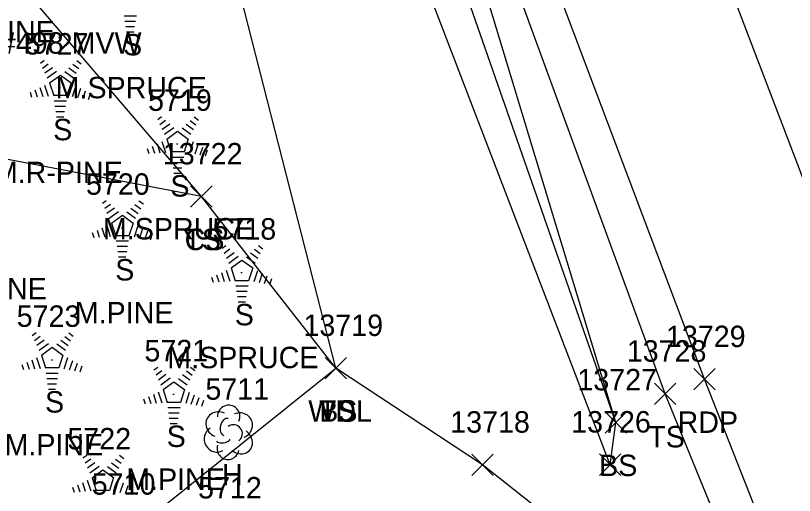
# Model space of a CAD drawing. Extents: x 1439173 to 1457902, y 641926 to 659889.
# Drawn here: x 1446683.7 to 1446756.5, y 652195.7 to 652240.5 of the extents above; entities that cross this region are included whole.
import ezdxf

# ---------------------------------------------------------------- set-up
doc = ezdxf.new("R2010")
doc.units = 0
for name, color, linetype in [('L_A', 7, 'Continuous'), ('L_C', 7, 'Continuous'), ('L_I', 7, 'Continuous'), ('L_TIC', 7, 'Continuous'), ('LAWA', 7, 'Continuous'), ('LELB', 7, 'Continuous'), ('LTC', 7, 'Continuous'), ('LTD', 7, 'Continuous'), ('M_C', 7, 'Continuous'), ('P_A', 7, 'Continuous'), ('P_I', 7, 'Continuous'), ('P_TIC', 7, 'Continuous'), ('PET', 7, 'Continuous'), ('PRC', 7, 'Continuous')]:
    doc.layers.add(name, color=color, linetype=linetype)

msp = doc.modelspace()

# ---------------------------------------------------------------- linework, layer by layer
at = {"layer": 'L_TIC'}
for points in [[(1446700.071, 652222.587), (1446702.071, 652224.587)], [(1446702.071, 652222.587), (1446700.071, 652224.587)], [(1446700.071, 652222.587), (1446702.071, 652224.587)], [(1446702.071, 652222.587), (1446700.071, 652224.587)], [(1446712.636, 652206.575), (1446714.636, 652208.575)], [(1446714.636, 652206.575), (1446712.636, 652208.575)], [(1446712.636, 652206.575), (1446714.636, 652208.575)], [(1446714.636, 652206.575), (1446712.636, 652208.575)], [(1446712.636, 652206.575), (1446714.636, 652208.575)], [(1446714.636, 652206.575), (1446712.636, 652208.575)], [(1446743.391, 652204.176), (1446745.391, 652206.176)], [(1446745.391, 652204.176), (1446743.391, 652206.176)], [(1446738.774, 652201.499), (1446740.774, 652203.499)], [(1446740.774, 652201.499), (1446738.774, 652203.499)], [(1446738.774, 652201.499), (1446740.774, 652203.499)], [(1446740.774, 652201.499), (1446738.774, 652203.499)], [(1446726.334, 652197.555), (1446728.334, 652199.555)], [(1446728.334, 652197.555), (1446726.334, 652199.555)], [(1446738.252, 652197.564), (1446740.252, 652199.564)], [(1446740.252, 652197.564), (1446738.252, 652199.564)], [(1446738.252, 652197.564), (1446740.252, 652199.564)], [(1446740.252, 652197.564), (1446738.252, 652199.564)]]:
    msp.add_lwpolyline(points, dxfattribs=at)
at = {"layer": 'LAWA'}
msp.add_lwpolyline([(1446798.985, 651956.034), (1446799.94, 651974.95), (1446784.665, 651988.248), (1446777.364, 652036.107), (1446755.42, 652094.261), (1446749.19, 652123.041), (1446708.764, 652128.85), (1446690.522, 652138.979), (1446668.358, 652149.774), (1446664.293, 652162.854), (1446686.677, 652185.996), (1446713.636, 652207.575), (1446703.336, 652247.881), (1446691.175, 652278.144), (1446693.276, 652292.674), (1446695.104, 652307.217), (1446694.545, 652317.101), (1446676.661, 652353.65), (1446658.806, 652413.41)], dxfattribs=at)
at = {"layer": 'LELB'}
for points in [[(1446829.267, 651974.701), (1446827.665, 651986.584), (1446823.425, 652003.482), (1446805.03, 652051.264), (1446789.262, 652093.332), (1446764.581, 652155.785), (1446744.391, 652205.176), (1446727.319, 652251.786), (1446714.194, 652285.078), (1446699.79, 652323.478), (1446687.492, 652358.336), (1446665.366, 652415.935)], [(1446739.774, 652202.499), (1446725.019, 652251.224), (1446712.063, 652284.282), (1446696.65, 652317.643), (1446676.661, 652353.65)], [(1446739.252, 652198.564), (1446739.774, 652202.499), (1446723.004, 652250.574), (1446709.148, 652284.218), (1446694.545, 652317.101)], [(1446739.252, 652198.564), (1446719.556, 652249.879), (1446706.042, 652282.681), (1446695.104, 652307.217)], [(1446713.636, 652207.575), (1446701.071, 652223.587), (1446680.979, 652247.087), (1446636.452, 652267.729), (1446625.306, 652279.045), (1446618.052, 652298.923)], [(1446701.071, 652223.587), (1446672.694, 652228.992), (1446638.212, 652235.065)], [(1446824.209, 651970.177), (1446824.986, 651985.826), (1446821.518, 652002.788), (1446802.015, 652049.453), (1446781.776, 652093.8), (1446775.165, 652106.396), (1446755.443, 652153.063), (1446741.377, 652187.445), (1446727.334, 652198.555), (1446713.636, 652207.575)]]:
    msp.add_lwpolyline(points, dxfattribs=at)
at = {"layer": 'LTC'}
for p, q in [((1446695.006, 652240.42), (1446693.861, 652240.42)), ((1446694.922, 652239.92), (1446693.934, 652239.92)), ((1446694.838, 652239.42), (1446694.007, 652239.42)), ((1446694.755, 652238.92), (1446694.08, 652238.92)), ((1446686.042, 652236.047), (1446686.396, 652236.304)), ((1446689.44, 652236.287), (1446689.859, 652235.983)), ((1446686.251, 652235.581), (1446686.78, 652235.966)), ((1446686.461, 652235.116), (1446687.165, 652235.627)), ((1446688.698, 652235.591), (1446689.377, 652235.097)), ((1446689.069, 652235.939), (1446689.618, 652235.54)), ((1446686.67, 652234.65), (1446687.549, 652235.288)), ((1446686.895, 652234.195), (1446687.907, 652234.929)), ((1446687.907, 652234.929), (1446688.904, 652234.204)), ((1446688.327, 652235.242), (1446689.136, 652234.653)), ((1446686.895, 652234.195), (1446687.282, 652233.001)), ((1446688.904, 652234.204), (1446688.512, 652233.001)), ((1446685.53, 652233.543), (1446685.741, 652232.891)), ((1446685.985, 652233.759), (1446686.256, 652232.924)), ((1446686.44, 652233.976), (1446686.771, 652232.956)), ((1446689.341, 652233.933), (1446689.003, 652232.894)), ((1446689.786, 652233.683), (1446689.498, 652232.798)), ((1446690.23, 652233.433), (1446689.993, 652232.703)), ((1446685.074, 652233.326), (1446685.226, 652232.858)), ((1446688.512, 652233.001), (1446687.282, 652233.001)), ((1446690.675, 652233.183), (1446690.488, 652232.608)), ((1446688.474, 652232.501), (1446687.33, 652232.501)), ((1446688.39, 652232.001), (1446687.402, 652232.001)), ((1446688.307, 652231.501), (1446687.475, 652231.501)), ((1446688.223, 652231.001), (1446687.548, 652231.001)), ((1446696.993, 652230.79), (1446697.348, 652231.048)), ((1446697.203, 652230.325), (1446697.732, 652230.709)), ((1446700.02, 652230.682), (1446700.57, 652230.283)), ((1446700.391, 652231.031), (1446700.81, 652230.726)), ((1446697.412, 652229.859), (1446698.116, 652230.37)), ((1446697.622, 652229.393), (1446698.5, 652230.031)), ((1446699.278, 652229.986), (1446700.088, 652229.397)), ((1446699.649, 652230.334), (1446700.328, 652229.84)), ((1446697.846, 652228.938), (1446698.858, 652229.673)), ((1446698.858, 652229.673), (1446699.855, 652228.948)), ((1446696.481, 652228.286), (1446696.693, 652227.634)), ((1446696.936, 652228.503), (1446697.208, 652227.667)), ((1446697.392, 652228.719), (1446697.723, 652227.7)), ((1446697.846, 652228.938), (1446698.233, 652227.745)), ((1446699.855, 652228.948), (1446699.464, 652227.745)), ((1446700.293, 652228.677), (1446699.955, 652227.637)), ((1446700.737, 652228.427), (1446700.45, 652227.542)), ((1446696.025, 652228.069), (1446696.178, 652227.602)), ((1446699.464, 652227.745), (1446698.233, 652227.745)), ((1446701.182, 652228.177), (1446700.945, 652227.447)), ((1446701.626, 652227.926), (1446701.439, 652227.352)), ((1446699.425, 652227.245), (1446698.281, 652227.245)), ((1446699.342, 652226.745), (1446698.353, 652226.745)), ((1446699.258, 652226.245), (1446698.426, 652226.245)), ((1446699.174, 652225.745), (1446698.499, 652225.745)), ((1446691.841, 652222.961), (1446692.196, 652223.218)), ((1446695.239, 652223.201), (1446695.658, 652222.896)), ((1446692.051, 652222.495), (1446692.58, 652222.879)), ((1446692.26, 652222.029), (1446692.964, 652222.541)), ((1446694.497, 652222.504), (1446695.176, 652222.011)), ((1446694.868, 652222.853), (1446695.418, 652222.453)), ((1446692.47, 652221.563), (1446693.348, 652222.201)), ((1446692.694, 652221.108), (1446693.706, 652221.843)), ((1446693.706, 652221.843), (1446694.703, 652221.118)), ((1446694.126, 652222.156), (1446694.936, 652221.567)), ((1446692.694, 652221.108), (1446693.081, 652219.915)), ((1446694.703, 652221.118), (1446694.312, 652219.915)), ((1446691.329, 652220.456), (1446691.541, 652219.805)), ((1446691.784, 652220.673), (1446692.056, 652219.838)), ((1446692.24, 652220.889), (1446692.571, 652219.87)), ((1446695.141, 652220.847), (1446694.803, 652219.808)), ((1446695.585, 652220.597), (1446695.298, 652219.712)), ((1446696.03, 652220.347), (1446695.793, 652219.617)), ((1446690.873, 652220.24), (1446691.026, 652219.772)), ((1446694.312, 652219.915), (1446693.081, 652219.915)), ((1446696.474, 652220.096), (1446696.287, 652219.522)), ((1446694.273, 652219.415), (1446693.129, 652219.415)), ((1446694.19, 652218.915), (1446693.201, 652218.915)), ((1446703.002, 652218.776), (1446703.356, 652219.033)), ((1446706.4, 652219.016), (1446706.819, 652218.712)), ((1446694.106, 652218.415), (1446693.274, 652218.415)), ((1446703.211, 652218.31), (1446703.74, 652218.695)), ((1446703.421, 652217.845), (1446704.124, 652218.356)), ((1446705.658, 652218.32), (1446706.337, 652217.826)), ((1446706.029, 652218.668), (1446706.578, 652218.269)), ((1446694.022, 652217.915), (1446693.347, 652217.915)), ((1446703.63, 652217.379), (1446704.509, 652218.017)), ((1446703.855, 652216.924), (1446704.867, 652217.658)), ((1446704.867, 652217.658), (1446705.864, 652216.933)), ((1446705.287, 652217.971), (1446706.096, 652217.383)), ((1446703.4, 652216.705), (1446703.731, 652215.685)), ((1446703.855, 652216.924), (1446704.242, 652215.73)), ((1446705.864, 652216.933), (1446705.472, 652215.73)), ((1446706.301, 652216.663), (1446705.963, 652215.623)), ((1446702.034, 652216.055), (1446702.186, 652215.587)), ((1446702.489, 652216.272), (1446702.701, 652215.62)), ((1446702.945, 652216.488), (1446703.216, 652215.653)), ((1446706.746, 652216.412), (1446706.458, 652215.528)), ((1446707.19, 652216.162), (1446706.953, 652215.433)), ((1446707.634, 652215.912), (1446707.448, 652215.338)), ((1446705.472, 652215.73), (1446704.242, 652215.73)), ((1446705.434, 652215.23), (1446704.289, 652215.23)), ((1446705.35, 652214.73), (1446704.362, 652214.73)), ((1446705.267, 652214.23), (1446704.435, 652214.23)), ((1446705.183, 652213.73), (1446704.508, 652213.73)), ((1446685.284, 652210.634), (1446685.639, 652210.891)), ((1446688.683, 652210.874), (1446689.102, 652210.57)), ((1446685.494, 652210.168), (1446686.023, 652210.553)), ((1446685.704, 652209.703), (1446686.407, 652210.214)), ((1446687.941, 652210.178), (1446688.62, 652209.684)), ((1446688.311, 652210.526), (1446688.861, 652210.127)), ((1446685.913, 652209.237), (1446686.791, 652209.875)), ((1446686.138, 652208.782), (1446687.149, 652209.516)), ((1446687.149, 652209.516), (1446688.146, 652208.791)), ((1446687.569, 652209.829), (1446688.379, 652209.241)), ((1446686.138, 652208.782), (1446686.525, 652207.588)), ((1446688.146, 652208.791), (1446687.755, 652207.588)), ((1446684.317, 652207.913), (1446684.469, 652207.445)), ((1446684.772, 652208.13), (1446684.984, 652207.478)), ((1446685.228, 652208.346), (1446685.499, 652207.511)), ((1446685.683, 652208.563), (1446686.014, 652207.543)), ((1446688.584, 652208.521), (1446688.246, 652207.481)), ((1446689.029, 652208.27), (1446688.741, 652207.386)), ((1446689.473, 652208.02), (1446689.236, 652207.291)), ((1446687.755, 652207.588), (1446686.525, 652207.588)), ((1446689.917, 652207.77), (1446689.731, 652207.196)), ((1446696.646, 652207.421), (1446697.001, 652207.679)), ((1446696.856, 652206.956), (1446697.385, 652207.34)), ((1446699.673, 652207.313), (1446700.223, 652206.914)), ((1446700.045, 652207.662), (1446700.464, 652207.357)), ((1446687.717, 652207.088), (1446686.572, 652207.088)), ((1446687.633, 652206.588), (1446686.645, 652206.588)), ((1446697.065, 652206.49), (1446697.769, 652207.001)), ((1446697.275, 652206.024), (1446698.153, 652206.662)), ((1446698.931, 652206.617), (1446699.741, 652206.028)), ((1446699.303, 652206.965), (1446699.982, 652206.471)), ((1446687.549, 652206.088), (1446686.718, 652206.088)), ((1446697.5, 652205.569), (1446698.511, 652206.304)), ((1446698.511, 652206.304), (1446699.508, 652205.579)), ((1446687.466, 652205.588), (1446686.791, 652205.588)), ((1446696.59, 652205.134), (1446696.861, 652204.298)), ((1446697.045, 652205.35), (1446697.376, 652204.331)), ((1446697.5, 652205.569), (1446697.887, 652204.376)), ((1446699.508, 652205.579), (1446699.117, 652204.376)), ((1446699.946, 652205.308), (1446699.608, 652204.268)), ((1446700.39, 652205.058), (1446700.103, 652204.173)), ((1446695.679, 652204.7), (1446695.831, 652204.233)), ((1446696.134, 652204.917), (1446696.346, 652204.265)), ((1446699.117, 652204.376), (1446697.887, 652204.376)), ((1446700.835, 652204.808), (1446700.598, 652204.078)), ((1446701.279, 652204.557), (1446701.093, 652203.983)), ((1446699.079, 652203.876), (1446697.934, 652203.876)), ((1446698.995, 652203.376), (1446698.007, 652203.376)), ((1446698.911, 652202.876), (1446698.08, 652202.876)), ((1446698.828, 652202.376), (1446698.153, 652202.376)), ((1446690.017, 652199.2), (1446690.372, 652199.458)), ((1446693.415, 652199.441), (1446693.834, 652199.136)), ((1446690.227, 652198.735), (1446690.756, 652199.119)), ((1446690.436, 652198.269), (1446691.14, 652198.78)), ((1446692.673, 652198.744), (1446693.352, 652198.25)), ((1446693.044, 652199.093), (1446693.594, 652198.693)), ((1446690.646, 652197.803), (1446691.524, 652198.441)), ((1446690.87, 652197.348), (1446691.882, 652198.083)), ((1446691.882, 652198.083), (1446692.879, 652197.358)), ((1446692.302, 652198.396), (1446693.111, 652197.807)), ((1446690.416, 652197.129), (1446690.747, 652196.11)), ((1446690.87, 652197.348), (1446691.257, 652196.155)), ((1446692.879, 652197.358), (1446692.488, 652196.155)), ((1446693.316, 652197.087), (1446692.979, 652196.048)), ((1446689.049, 652196.48), (1446689.202, 652196.012)), ((1446689.505, 652196.696), (1446689.717, 652196.045)), ((1446689.96, 652196.913), (1446690.232, 652196.078)), ((1446693.761, 652196.837), (1446693.474, 652195.952)), ((1446694.206, 652196.587), (1446693.969, 652195.857)), ((1446694.65, 652196.336), (1446694.463, 652195.762)), ((1446692.488, 652196.155), (1446691.257, 652196.155))]:
    msp.add_line(p, q, dxfattribs=at)
at = {"layer": 'LTD'}
msp.add_line((1446703.576, 652201.627), (1446703.576, 652201.627), dxfattribs=at)
msp.add_line((1446703.576, 652201.627), (1446703.576, 652201.627), dxfattribs=at)
msp.add_arc((1446703.622, 652203.061), 1.047, 335.52715, 180.95627, dxfattribs=at)
for centre, major_axis, ratio, start_param, end_param in [((1446702.784, 652202.294), (1.21, -0.512), 0.895232, 1.570796, 4.712389), ((1446704.617, 652202.211), (-1.141, -0.483), 0.949671, 1.570796, 4.712389), ((1446703.367, 652202.086), (-0.208, -0.792), 0.645439, 3.141593, 6.283185), ((1446704.076, 652201.461), (-0.5, 0.667), 0.989748, 3.141593, 6.283185), ((1446702.492, 652200.919), (0.584, -1.042), 0.959034, 3.141593, 6.283185), ((1446704.576, 652200.794), (-1.09, 0.792), 0.841452, 1.570796, 4.712389), ((1446703.117, 652200.877), (-0.625, -0.083), 0.423636, 0, 3.141593), ((1446703.576, 652200.127), (0.265, 1.061), 0.942809, 1.570796, 4.712389)]:
    msp.add_ellipse(centre, major_axis=major_axis, ratio=ratio, start_param=start_param, end_param=end_param, dxfattribs=at)
at = {"layer": 'P_TIC'}
for points in [[(1446747.055, 652205.534), (1446749.055, 652207.534)], [(1446749.055, 652205.534), (1446747.055, 652207.534)]]:
    msp.add_lwpolyline(points, dxfattribs=at)
at = {"layer": 'PET'}
msp.add_lwpolyline([(1446898.649, 651823.168), (1446881.546, 651866.843), (1446865.253, 651906.885), (1446845.525, 651957.528), (1446831.345, 651993.276), (1446826.606, 652005.054), (1446808.35, 652052.544), (1446791.752, 652094.512), (1446767.683, 652156.681), (1446748.055, 652206.534), (1446730.794, 652252.342), (1446717.761, 652286.323), (1446702.983, 652324.801), (1446689.852, 652359.177), (1446668.806, 652417.257)], dxfattribs=at)
at = {"layer": 'PRC'}
msp.add_lwpolyline([(1446913.061, 651827.323), (1446894.737, 651872.48), (1446878.39, 651913.936), (1446859.887, 651962.265), (1446841.146, 652009.225), (1446822.024, 652058.378), (1446805.487, 652100.503), (1446781.645, 652161.414), (1446762.52, 652211.498), (1446745.163, 652256.951), (1446732.104, 652289.928), (1446717.099, 652330.407), (1446704.534, 652363.986), (1446682.798, 652422.108)], dxfattribs=at)

# ---------------------------------------------------------------- texts
at = {"layer": 'L_A'}
for s, p in [('S', (1446693.764, 652236.757)), ('S', (1446687.232, 652228.839)), ('S', (1446698.184, 652223.582)), ('TS', (1446699.48, 652218.587)), ('CS', (1446699.512, 652218.587)), ('S', (1446693.032, 652215.752)), ('S', (1446704.192, 652211.568)), ('S', (1446686.475, 652203.426)), ('WDL', (1446711.054, 652202.575)), ('TS', (1446712.046, 652202.575)), ('BS', (1446712.077, 652202.575)), ('S', (1446697.837, 652200.213)), ('TS', (1446742.8, 652200.176)), ('BS', (1446738.215, 652197.499)), ('BS', (1446738.215, 652197.499)), ('H', (1446703.009, 652196.627))]:
    msp.add_text(s, height=2, dxfattribs=at).set_placement(p)
at = {"layer": 'L_C'}
for s, p in [('M.R-PINE', (1446675.354, 652237.98)), ('M.SPRUCE', (1446687.465, 652232.757)), ('M.R-PINE', (1446681.689, 652224.839)), ('M.SPRUCE', (1446691.884, 652219.582)), ('M.R-PINE', (1446674.606, 652213.986)), ('M.PINE', (1446689.252, 652211.752)), ('M.SPRUCE', (1446697.893, 652207.568)), ('M.PINE', (1446682.695, 652199.426)), ('M.PINE', (1446694.057, 652196.213))]:
    msp.add_text(s, height=2, dxfattribs=at).set_placement(p)
at = {"layer": 'L_I'}
for s, p in [('5727', (1446684.587, 652236.839)), ('5719', (1446696.097, 652231.582)), ('13722', (1446697.48, 652226.587)), ('13722', (1446697.48, 652226.587)), ('5720', (1446690.299, 652223.752)), ('5718', (1446702.113, 652219.568)), ('5723', (1446683.829, 652211.426)), ('13719', (1446710.605, 652210.575)), ('13719', (1446710.605, 652210.575)), ('13719', (1446710.605, 652210.575)), ('5721', (1446695.758, 652208.213)), ('13728', (1446740.8, 652208.176)), ('13727', (1446736.183, 652205.499)), ('13727', (1446736.183, 652205.499)), ('5711', (1446701.45, 652204.627)), ('13718', (1446724.311, 652201.555)), ('13726', (1446735.606, 652201.564)), ('13726', (1446735.606, 652201.564)), ('5722', (1446688.562, 652199.992)), ('5710', (1446690.836, 652195.767)), ('5712', (1446700.767, 652195.412))]:
    msp.add_text(s, height=2, dxfattribs=at).set_placement(p)
at = {"layer": 'LTC'}
for p in [(1446687.789, 652233.943), (1446698.74, 652228.686), (1446693.588, 652220.856), (1446704.749, 652216.672), (1446687.032, 652208.53), (1446698.394, 652205.317), (1446691.764, 652197.096)]:
    msp.add_text('.', height=1.037, rotation=270, dxfattribs=at).set_placement(p)
at = {"layer": 'M_C'}
msp.add_text('1" DIA WITH CAP #498 MVW', height=2, dxfattribs=at).set_placement((1446660.065, 652236.917))
at = {"layer": 'P_A'}
msp.add_text('RDP', height=2, dxfattribs=at).set_placement((1446745.543, 652201.534))
at = {"layer": 'P_I'}
msp.add_text('13729', height=2, dxfattribs=at).set_placement((1446744.456, 652209.534))

doc.saveas('drawing.dxf')
